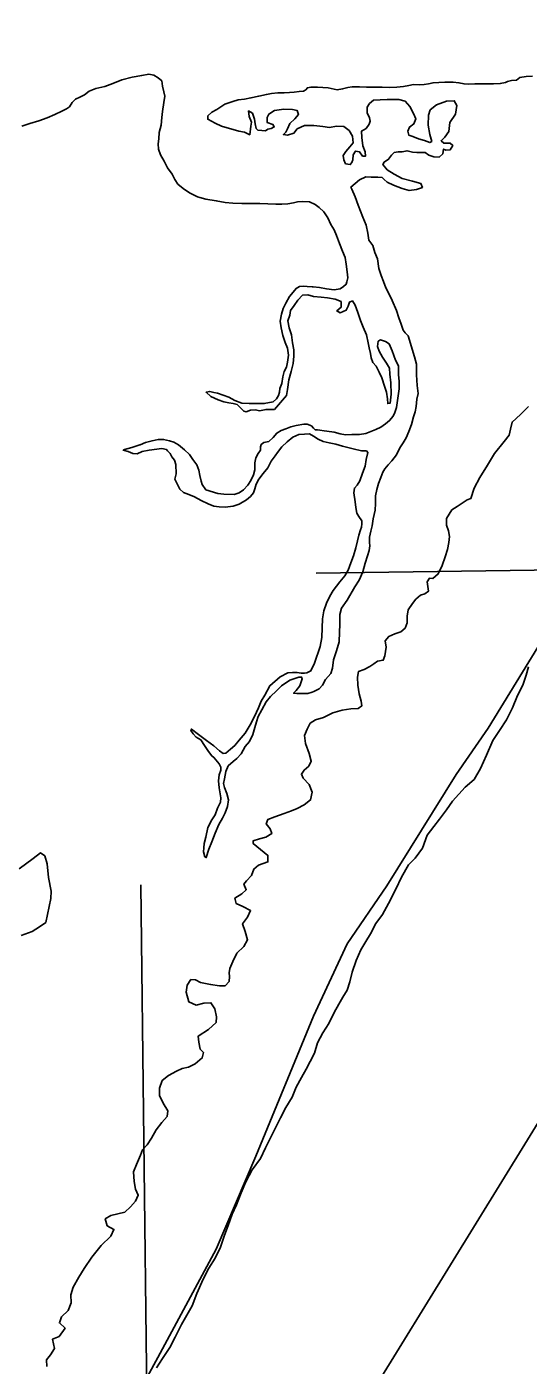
# Model space of a CAD drawing. Extents: x 2290055 to 2389491, y 66597 to 237875.
# Drawn here: x 2352415 to 2354770, y 150018 to 156299 of the extents above; entities that cross this region are included whole.
import ezdxf

# ---------------------------------------------------------------- set-up
doc = ezdxf.new("R2010")
doc.units = 0
for name, color, linetype in [('Exist Boundary Political CountyLine', 7, 'Continuous'), ('Exist Hydrographic Creek Single Shore', 7, 'Continuous'), ('Exist Hydrographic Island Shore', 7, 'Continuous'), ('Exist Hydrographic Ocean Shore', 7, 'Continuous'), ('Map Preparation Inset Cut Line', 7, 'Continuous'), ('Map Preparation Longitude Latitude Lines', 7, 'Continuous')]:
    doc.layers.add(name, color=color, linetype=linetype)

msp = doc.modelspace()

# ---------------------------------------------------------------- linework, layer by layer
at = {"layer": 'Exist Boundary Political CountyLine'}
msp.add_lwpolyline([(2349192, 140832.4), (2350223.7, 143647.3), (2350477.4, 144304.4), (2350617.3, 144677.8), (2350729.3, 144939.1), (2350912.1, 145323.6), (2351052, 145614.8), (2351238.6, 146089), (2351449.4, 146678.8), (2351576.3, 146996.2), (2351706.9, 147235.1), (2351872.9, 147571.1), (2352240.5, 148314.1), (2352613.6, 149288.5), (2353029.6, 150053.8), (2353303.9, 150561.6), (2353490.4, 150998.4), (2353761, 151655.4), (2353919.5, 151995.2), (2354106.1, 152267.7), (2354430.7, 152790.4), (2354581.8, 153006.9), (2354844.9, 153436.3)], dxfattribs=at)
at = {"layer": 'Exist Hydrographic Creek Single Shore'}
for points in [[(2352391.7, 155832.9), (2352429.1, 155844.8), (2352470.7, 155856.8), (2352510.5, 155871.5), (2352547, 155887), (2352579, 155903), (2352600.7, 155914), (2352615.5, 155923.4), (2352627.8, 155943.6), (2352643.3, 155959.3), (2352664.3, 155968.1), (2352686, 155978.8), (2352707.9, 155996.1), (2352738.3, 156008.4), (2352780.5, 156019.1), (2352818.3, 156032.3), (2352860.5, 156049.3), (2352910.3, 156061.8), (2352955, 156070.6), (2352988.2, 156076.3), (2353011.2, 156071.9), (2353032.3, 156059.9), (2353048.5, 156044.8), (2353051.8, 156020.2), (2353059, 155993.8), (2353062.7, 155972.7), (2353057.8, 155942.8), (2353051.6, 155900.9), (2353048.9, 155872.3), (2353045.2, 155836.4), (2353035.8, 155803.4), (2353035, 155773.1), (2353032.5, 155749.5), (2353033.6, 155724.3), (2353043, 155697.6), (2353060.2, 155667.7), (2353075.2, 155637.4), (2353096.7, 155606.6), (2353110, 155582), (2353123.8, 155560.6), (2353148.6, 155540.5), (2353178.9, 155519.7), (2353215.8, 155500.1), (2353227.3, 155497.2), (2353256, 155490.1), (2353304.4, 155482.5), (2353346.1, 155474.9), (2353382.8, 155471.1), (2353424.8, 155470.2), (2353469.7, 155469.8), (2353508.5, 155469.2), (2353546.2, 155467.3), (2353584.5, 155467), (2353613, 155466.3), (2353640.5, 155468.2), (2353666.6, 155472), (2353686.4, 155477), (2353711, 155479.5), (2353743.2, 155477.3), (2353769.7, 155465.3), (2353787.9, 155450.5), (2353809.3, 155430), (2353828.7, 155401.7), (2353842.7, 155371.5), (2353857.7, 155346.3), (2353870, 155319.8), (2353883.3, 155282.1), (2353898.1, 155245.5), (2353909.5, 155215.9), (2353915.3, 155184.5), (2353919, 155149.5), (2353922.7, 155120.9), (2353917.7, 155102.3), (2353914.5, 155090.7), (2353902.8, 155079.3), (2353886.2, 155069), (2353858.1, 155063.9), (2353821.6, 155069), (2353790, 155074.7), (2353759.4, 155077.8), (2353754.5, 155078.2), (2353730.7, 155080.3), (2353713.3, 155082.2), (2353695.1, 155079.7), (2353679.5, 155070.6), (2353665.3, 155052.7)], [(2353670.7, 155991.7), (2353693.8, 155994.8), (2353713.7, 155997.3), (2353725.2, 156003.6), (2353732.8, 156013), (2353749, 156015.6), (2353779.9, 156015.5), (2353829.8, 156012.7), (2353872.4, 156002.9), (2353897.9, 156007), (2353922.7, 156014.5), (2353942.6, 156016.4), (2353976.6, 156016.4), (2354009.8, 156016.1), (2354054.9, 156015.8), (2354084, 156014.8), (2354116.8, 156013.5), (2354151.9, 156015.4), (2354183.5, 156018.5), (2354209.3, 156023.3), (2354231.3, 156027.3), (2354259.8, 156026.4), (2354280.5, 156027.6), (2354301.2, 156031.4), (2354322.9, 156035.8), (2354349.6, 156037.7), (2354377.5, 156039.2), (2354398.8, 156039.5), (2354417.7, 156039.5), (2354443.9, 156036.1), (2354468.1, 156031), (2354490.7, 156028.8), (2354518.5, 156030.7), (2354547.7, 156031.6), (2354576.2, 156031.6), (2354606.3, 156031), (2354638.1, 156032.2), (2354662.5, 156037.2), (2354672.7, 156042), (2354691.2, 156046.7), (2354714.2, 156048.9), (2354730.6, 156060.8), (2354760.5, 156066.2), (2354789.4, 156067.1)], [(2354254.2, 155773), (2354227.2, 155783.1), (2354208.5, 155790.6), (2354203.6, 155808.6), (2354212, 155827.8), (2354232.1, 155842.9), (2354241.9, 155867.4), (2354230.7, 155892.3), (2354214, 155925.4), (2354191.5, 155949.3), (2354162, 155957.8), (2354134.7, 155958.1), (2354106.8, 155957.5), (2354075, 155956.6), (2354042.4, 155954.1), (2354024.2, 155938.6), (2354013.3, 155921), (2354013.1, 155895.5), (2354024.6, 155870.7), (2354027.4, 155855.5), (2354022.3, 155842.3), (2354007.8, 155821.9), (2353987.3, 155809.6), (2353988.3, 155779.4), (2353993.2, 155740.3), (2354004.5, 155712), (2354005.1, 155691.2), (2353991.8, 155691.9), (2353978, 155711.7), (2353957.9, 155715.2), (2353947.1, 155697.2), (2353946, 155674.9), (2353941.5, 155661.7), (2353933.5, 155652.2), (2353912, 155655.7), (2353903.8, 155674.9), (2353901.3, 155694.4), (2353912.8, 155712.7), (2353932.5, 155734.7), (2353948.1, 155753.6), (2353944, 155784.7), (2353928, 155811.5), (2353904.4, 155830.7), (2353868.5, 155832), (2353836.7, 155826.7), (2353805.6, 155831.1), (2353763.3, 155835.2), (2353719, 155834.9), (2353684.8, 155819.5), (2353669.4, 155799), (2353639.7, 155789.6), (2353620.2, 155792.7), (2353631.5, 155804.4), (2353639.5, 155820.4), (2353649.5, 155844.7), (2353673.3, 155867.3), (2353690.7, 155887.1), (2353684, 155906.4), (2353663.1, 155909.8), (2353622.3, 155912), (2353578, 155905.4), (2353550.7, 155889.4), (2353543.3, 155873), (2353543.5, 155849.7), (2353571, 155840.9), (2353576.7, 155829), (2353563, 155820.8), (2353547, 155817.6), (2353536.5, 155810.4), (2353518.3, 155811.4), (2353499.8, 155813.2), (2353491.2, 155821.4), (2353487.7, 155842.8), (2353484.1, 155864.9), (2353475.2, 155892.6), (2353456.6, 155903.6), (2353458.4, 155878.4), (2353469.3, 155851.3), (2353467.4, 155831.8), (2353461.7, 155792.3), (2353437.1, 155803.5), (2353410.2, 155808.6), (2353329, 155833.1), (2353299.5, 155846.1), (2353264.2, 155864.6), (2353265.5, 155881.6), (2353283.7, 155897.4), (2353307.7, 155911.2), (2353345.4, 155935.1), (2353381.9, 155947.4), (2353407.8, 155955.9), (2353437.7, 155959.3), (2353467, 155965), (2353504.2, 155973.5), (2353540, 155981.6), (2353564, 155985.7), (2353593.6, 155989.2), (2353623.3, 155988.5), (2353648.9, 155989.8), (2353670.7, 155991.7)], [(2354066, 154155.7), (2354077.7, 154183.3), (2354087.5, 154208.1), (2354095.9, 154224.6), (2354111.9, 154242.7), (2354129.6, 154262.3), (2354150.3, 154289.2), (2354166.1, 154322.8), (2354182.3, 154346.9), (2354196.4, 154370.4), (2354208.3, 154399.6), (2354221.4, 154432.7), (2354230.7, 154467.7), (2354238, 154491.2), (2354243.8, 154517), (2354247.1, 154551.4), (2354252, 154578.5), (2354248.7, 154614.9), (2354244.8, 154664.8), (2354245.4, 154716.2), (2354235.6, 154749.3), (2354205.4, 154849.1), (2354192.1, 154862.7), (2354182.1, 154874.6), (2354172.8, 154902.6), (2354162.2, 154932.5), (2354151.3, 154967.8), (2354131.2, 155014.4), (2354118.1, 155040.8), (2354101.5, 155073.9), (2354089.8, 155104.1), (2354079.5, 155130.9), (2354067.4, 155164.6), (2354061.1, 155209), (2354049.6, 155240.1), (2354040.6, 155272.6), (2354021.1, 155297.7), (2354015.8, 155329.9), (2354009, 155368.3), (2353993, 155404.8), (2353971.7, 155462.1), (2353956.7, 155500.5), (2353941.3, 155537), (2353937.2, 155546.3), (2353976.8, 155580.4), (2354006.9, 155594.3), (2354031.3, 155593.6), (2354062.7, 155593.6), (2354084.2, 155590.8), (2354093.5, 155582.6), (2354107.4, 155569.4), (2354136.9, 155554.9), (2354176.9, 155539.1), (2354209.9, 155530.3), (2354245.4, 155534.7), (2354272.7, 155544.8), (2354265.7, 155563.6), (2354226.5, 155574.4), (2354178.2, 155586.3), (2354140, 155606.8), (2354107.2, 155626.7), (2354086.1, 155651.9), (2354093.3, 155663.8), (2354113.8, 155677), (2354127.1, 155696.5), (2354140.4, 155709.1), (2354159.5, 155712), (2354178.2, 155712.6), (2354200.9, 155717), (2354226.3, 155710), (2354247.1, 155708.1), (2354270.2, 155709.1), (2354286, 155708.8), (2354302.4, 155695.5), (2354327, 155688), (2354351.4, 155687.6), (2354368, 155703.1), (2354372.3, 155724.8), (2354383, 155720), (2354403.5, 155721.6), (2354415, 155742.4), (2354402.5, 155753.1), (2354373.2, 155751.8), (2354360.2, 155764.1), (2354378.1, 155780.2), (2354396.7, 155807.9), (2354402.1, 155850), (2354427.7, 155888.4), (2354434.3, 155930), (2354422.6, 155952), (2354386.5, 155949.8), (2354339.5, 155932.2), (2354308.6, 155908.9), (2354302, 155884.4), (2354299.3, 155836.6), (2354308, 155792.5), (2354316.6, 155759.7), (2354307.8, 155755.6), (2354282.5, 155764.8), (2354254.2, 155773)], [(2353665.3, 155052.7), (2353648.3, 155032.5), (2353631.9, 155002.3), (2353618.6, 154977.1), (2353610.6, 154950.1), (2353604.8, 154918), (2353608.9, 154885.2), (2353617.5, 154849.7), (2353627.6, 154817.5), (2353639.7, 154789.8), (2353643.8, 154758), (2353639.5, 154724.7), (2353633.7, 154700.8), (2353623.1, 154680.6), (2353617.3, 154655.4), (2353612.2, 154625.2), (2353602.8, 154600.7), (2353600.9, 154583.4), (2353596.4, 154568.2), (2353587.8, 154552.2), (2353572.4, 154539), (2353530, 154530.8), (2353501.5, 154530.8), (2353459, 154530.2), (2353425.4, 154532.7), (2353391.6, 154545.3), (2353363.5, 154560.5), (2353310.6, 154579.1), (2353293.6, 154582.8), (2353274.1, 154587.9), (2353256.4, 154583.5), (2353279.2, 154563.3), (2353313.7, 154547.9), (2353340.3, 154538.4), (2353364.3, 154533.7), (2353383.8, 154530.6), (2353402.2, 154525.5), (2353418.2, 154511), (2353434, 154494.6), (2353445.5, 154491.5), (2353465, 154499.7), (2353488.6, 154500.6), (2353507.8, 154496.5), (2353538.2, 154502.8), (2353577.6, 154503.4), (2353635.2, 154567.9), (2353639.5, 154597.2), (2353645.2, 154642.5), (2353655.7, 154681.5), (2353665.3, 154718.7), (2353669.2, 154752.7), (2353669.2, 154782.3), (2353662.7, 154815.6), (2353658.4, 154853.4), (2353646.7, 154886.5), (2353641.3, 154919.5), (2353649.3, 154945), (2353653.2, 154966.7), (2353670, 154990), (2353687.5, 155015.8), (2353709.8, 155039.1), (2353734.2, 155041.3), (2353761.3, 155033.4), (2353797.2, 155029.3), (2353826.9, 155026.2), (2353863, 155020.2), (2353891.1, 155009.1), (2353891.1, 154982.7), (2353870.2, 154965.1), (2353886.2, 154955.6), (2353915.3, 154968.8), (2353923.7, 154988.4), (2353929.8, 155006), (2353943.6, 155012.6), (2353957.5, 154992.7), (2353969, 154958.4), (2353981.3, 154919.7), (2353994.4, 154889.8), (2354009.4, 154853.3), (2354017.8, 154815.5), (2354022.5, 154792.2), (2354029.5, 154766.1), (2354032, 154745.6), (2354039.7, 154723.6), (2354054.9, 154706.6), (2354070.1, 154677.6), (2354082, 154651.8), (2354094.5, 154612.1), (2354103.3, 154583.8), (2354108.2, 154552.3), (2354110.3, 154530.6), (2354120.9, 154531.8), (2354126.5, 154574.7), (2354124.8, 154628.5), (2354119.7, 154669.1), (2354118.5, 154696.8), (2354103.7, 154719.5), (2354084.7, 154747.8), (2354069.1, 154776.8), (2354062.3, 154798.8)], [(2354062.3, 154798.8), (2354065.2, 154823), (2354075.4, 154830.3), (2354099.2, 154821.8), (2354115.8, 154810.4), (2354130, 154778), (2354146.6, 154734.2), (2354160.9, 154707.2), (2354160.3, 154666.3), (2354164.2, 154633.4), (2354163.6, 154599.9), (2354151.1, 154511.6), (2354143.9, 154488.7), (2354135.5, 154470.9), (2354118.3, 154450.7), (2354100, 154435.6), (2354076.7, 154419.9), (2354054.3, 154408.6), (2354030.3, 154399.3), (2354006.9, 154389.4), (2353977.4, 154385.2), (2353940.5, 154384.7), (2353911.6, 154383.4), (2353886.2, 154388.8), (2353858.7, 154396.1), (2353846.8, 154398.4), (2353810.7, 154402.3), (2353791.2, 154405.4), (2353779.5, 154406.8), (2353768.3, 154407.9), (2353761.3, 154415), (2353751.4, 154426.6), (2353732.2, 154433.5), (2353715.6, 154433.1), (2353680.5, 154428.3), (2353654, 154421.6), (2353630.7, 154411.3), (2353610, 154403.6), (2353588.8, 154391.7), (2353571.4, 154370.8), (2353551.3, 154352.5), (2353528.3, 154347.3), (2353515.8, 154338.2), (2353511.9, 154326.8), (2353512.8, 154312.1), (2353500.7, 154295.6), (2353491, 154276.6), (2353486.3, 154251.7), (2353485.3, 154218.8), (2353478.9, 154196.3), (2353467.2, 154169.6), (2353452.3, 154147.1), (2353432.2, 154125.3), (2353412.9, 154112.1), (2353389.3, 154103.7), (2353339.5, 154104.9), (2353312, 154109), (2353255.8, 154126.2), (2353238.4, 154150), (2353233.1, 154166.1), (2353226.9, 154193.6), (2353223, 154217.9), (2353212.8, 154242.9), (2353194.9, 154268), (2353178.7, 154290.8), (2353156, 154313.1), (2353127.1, 154336.4), (2353105.9, 154348.7), (2353085, 154356), (2353057.5, 154362), (2353031.9, 154362.3), (2353003.2, 154355.9), (2352972.2, 154347.7), (2352947.8, 154337.3), (2352945.6, 154336.4), (2352908.7, 154325), (2352873.2, 154315.5), (2352867.7, 154311.4), (2352890.2, 154306.1), (2352912, 154296.6), (2352932.7, 154294.8), (2352956, 154305.4), (2352989.7, 154311.4), (2353048.7, 154320.3), (2353071.1, 154314.7), (2353076, 154309.4)], [(2353076, 154309.4), (2353088.5, 154295.6), (2353096.5, 154280.5), (2353108.4, 154264.5), (2353114.8, 154245.2), (2353115.6, 154201.2), (2353110.7, 154175.7), (2353133.4, 154128.8), (2353151.3, 154113.6), (2353175.5, 154103.2), (2353201.9, 154092.7), (2353233.5, 154075.4), (2353266.9, 154060.4), (2353293.6, 154048.6), (2353317.8, 154046.4), (2353346.5, 154044.8), (2353383.6, 154048.6), (2353412.1, 154058.5), (2353446.7, 154078.2), (2353465, 154093.9), (2353479.5, 154112), (2353485.9, 154129.8), (2353491.2, 154152.1), (2353504.6, 154175.2), (2353524.5, 154201.8), (2353546, 154229.4), (2353562.8, 154260.1), (2353580.8, 154285.8), (2353592.9, 154300.3), (2353613, 154327.3), (2353637, 154350.9), (2353663.5, 154372.4), (2353691.6, 154384.8), (2353719.3, 154387.1), (2353742.8, 154388.4), (2353761.3, 154377.4), (2353782.8, 154363.1), (2353806, 154353.2), (2353834.9, 154345.9), (2353866.1, 154339.5), (2353897.2, 154331.2), (2353947.1, 154318.5), (2353986.4, 154309.1), (2354009.4, 154308.3), (2354016.6, 154300.8), (2354009, 154268.7), (2354003.2, 154236.5), (2353991.8, 154204.1), (2353978.4, 154167.8), (2353966.5, 154148.2), (2353953.2, 154134.3), (2353950.5, 154112.3), (2353956.5, 154069.1), (2353959.6, 154042.3), (2353964.5, 154016.7), (2353974.3, 154000), (2353988.3, 153980), (2353988.5, 153966), (2353986.4, 153951), (2353981.5, 153937.3), (2353973.9, 153913.5), (2353968.6, 153886.7), (2353960, 153853.9), (2353949.7, 153816.4), (2353937, 153783.3), (2353924.1, 153749), (2353907.9, 153722.7), (2353885.5, 153693.2), (2353852.9, 153654), (2353838.6, 153626.7), (2353822.2, 153594.3), (2353810.5, 153557.1), (2353803.5, 153520.2), (2353801.5, 153478.4), (2353801.1, 153433.1), (2353793.1, 153390.4), (2353766.4, 153311.5), (2353749, 153276.6), (2353730.3, 153267.5), (2353719, 153265.7), (2353703.1, 153265.9), (2353685, 153267.7), (2353662.2, 153269.2), (2353640.1, 153267.2), (2353604.4, 153247.5), (2353556.2, 153205.9), (2353533.3, 153162.4), (2353514.8, 153133.6), (2353502.5, 153102.8), (2353484.3, 153062.7), (2353464, 153022.4), (2353440.6, 152984.4), (2353411.5, 152950.2), (2353391.8, 152926.2), (2353370.7, 152908.5), (2353350.2, 152890.6), (2353336.8, 152888.5), (2353319.2, 152901.1), (2353293.8, 152923.7), (2353258.1, 152950)], [(2353258.1, 152950), (2353221.6, 152977.5), (2353188, 153002.8), (2353185.9, 152995.8), (2353196.8, 152980.6), (2353210.5, 152965.2), (2353232.5, 152951.9), (2353249.1, 152925.2), (2353265.5, 152902.7), (2353281.5, 152878.2), (2353295.4, 152868.5), (2353317.8, 152840.2), (2353325.6, 152824.1), (2353325.6, 152810.1), (2353318, 152788.4), (2353315.3, 152759.8), (2353318.6, 152726.5), (2353326.2, 152680.5), (2353324.7, 152659.7), (2353310.2, 152631.2), (2353299.1, 152600.3), (2353283.5, 152577.5), (2353264.7, 152541), (2353255.4, 152495.2), (2353248.5, 152466.2), (2353246.2, 152446), (2353243.9, 152426.7), (2353251.3, 152403.6), (2353257.7, 152399.7), (2353270, 152439.1), (2353284.3, 152473.1), (2353298.7, 152514.8), (2353315.9, 152555.8), (2353334, 152585.3), (2353346.7, 152609.4), (2353357.5, 152639), (2353362.3, 152671.5), (2353354.3, 152700.6), (2353343.2, 152729.4), (2353338.7, 152747.4), (2353344, 152769.7), (2353349.5, 152804.4), (2353361.2, 152830.1), (2353383.2, 152850.9), (2353400.6, 152864.5), (2353421.5, 152886.9), (2353440.2, 152920.5), (2353461.3, 152944.9), (2353476.1, 152978.2), (2353485.9, 153010.1), (2353493.1, 153037.4), (2353501.5, 153061.9), (2353518.1, 153094), (2353538.6, 153131.4), (2353559.3, 153155.4), (2353587, 153182.6), (2353610.6, 153206.6), (2353649.5, 153232), (2353693, 153245.9), (2353705.3, 153246.7), (2353708.2, 153238.7), (2353696.9, 153206.6), (2353679.5, 153183.8), (2353667.6, 153171.2), (2353682.3, 153170.4), (2353699.2, 153169.6), (2353714.3, 153169.4), (2353734.2, 153169.5), (2353754.5, 153176.1), (2353762.5, 153178.8), (2353788.6, 153191.9), (2353802.9, 153209.6), (2353818.1, 153235), (2353842.1, 153263.8), (2353850.5, 153288.9), (2353855.8, 153328.4), (2353870, 153370.4), (2353881.2, 153412.1), (2353883.9, 153458.3), (2353885.3, 153494.1), (2353885.3, 153541.3), (2353893.3, 153570.6), (2353920, 153608.6), (2353956.1, 153670.1), (2353976.2, 153702.1), (2353992.6, 153741.2), (2354003.5, 153782), (2354014.9, 153816.6), (2354021.9, 153841.5), (2354025.8, 153862.5), (2354024, 153879.1), (2354024.8, 153904.3), (2354030.3, 153931.1), (2354036.3, 153957.2), (2354041.8, 153989.7), (2354050.4, 154029.8), (2354052.7, 154061), (2354053.1, 154096.8), (2354058, 154127.4), (2354066, 154155.7)], [(2352379.4, 152346.4), (2352444, 152396.1), (2352479.1, 152421.6), (2352499, 152407.6), (2352511.1, 152370.2), (2352516.4, 152306.6), (2352529.5, 152242.6), (2352528.3, 152208.5), (2352504.5, 152096), (2352473.8, 152075), (2352440.3, 152052.7), (2352389.1, 152034.1)]]:
    msp.add_lwpolyline(points, dxfattribs=at)
at = {"layer": 'Exist Hydrographic Island Shore'}
for points in [[(2354770.3, 154516.8), (2354733.8, 154479), (2354693.5, 154443.8), (2354686.5, 154410.8), (2354679.9, 154381.5), (2354656.5, 154352.5), (2354611.4, 154295.9), (2354577.6, 154241.1)], [(2354577.6, 154241.1), (2354542.3, 154182.9), (2354515.7, 154133.5), (2354499.7, 154085), (2354482.2, 154079), (2354459.1, 154062.4), (2354436.5, 154047.9), (2354410.7, 154031.6), (2354386.1, 153990.4), (2354386.5, 153960.1), (2354395.7, 153932.8), (2354400.4, 153906), (2354396.7, 153879.2), (2354391.2, 153845.1), (2354379.9, 153811.7), (2354366.2, 153770.4), (2354347.3, 153731), (2354321.9, 153709.9), (2354305.7, 153711), (2354295.4, 153693.9), (2354300.8, 153649.8), (2354284.2, 153637.2), (2354264.1, 153631.7), (2354242.3, 153613.1), (2354226.8, 153591.8), (2354206.5, 153563.3), (2354201.5, 153532.8), (2354201.5, 153501.5), (2354192.1, 153476.7), (2354171.2, 153459.4), (2354143.7, 153450.1), (2354115, 153437.3), (2354098, 153416.7), (2354102.3, 153387.6), (2354096.3, 153346.2), (2354088.8, 153326.2), (2354062.1, 153321.1), (2354044.3, 153309.4), (2354025.6, 153296.2), (2353998.9, 153282.5), (2353973.3, 153273.8), (2353967.2, 153246.8), (2353969, 153209.4), (2353975.2, 153169.1), (2353984.8, 153133.6), (2353988.1, 153111.5), (2353970.4, 153098.9), (2353937, 153097.4), (2353896, 153092.1), (2353852.5, 153079.8), (2353807.4, 153057.6), (2353770.3, 153046.9), (2353745.3, 153030.2), (2353730.9, 153002.9), (2353719.7, 152973), (2353724, 152935.6), (2353740.6, 152888.2), (2353750.8, 152852.4), (2353740, 152829.5), (2353717, 152810.6), (2353704.5, 152791.9), (2353712.1, 152773), (2353740.6, 152742.7), (2353754.5, 152706.1), (2353747.5, 152670.8), (2353717.8, 152646.8), (2353683.8, 152630.9), (2353657.9, 152619.1), (2353623.3, 152606.7), (2353580.4, 152591.8), (2353546, 152577.9), (2353538.8, 152558.1), (2353557.1, 152535), (2353566.3, 152513.2), (2353537.6, 152495.9), (2353507, 152487.9), (2353477.5, 152478.1), (2353477.9, 152465.9), (2353513, 152438.1), (2353547.4, 152410.3), (2353547, 152379.6), (2353502.9, 152364.8), (2353480.6, 152345.9), (2353469.7, 152315.7), (2353446.7, 152290.7), (2353434.4, 152274.6), (2353445.3, 152248.6), (2353424.6, 152229.7), (2353392.2, 152210.2), (2353398.8, 152184.3), (2353429.5, 152170.2), (2353466, 152151.3), (2353451, 152120.8), (2353428.5, 152088.5), (2353440.2, 152052.7), (2353451.5, 152013.9), (2353434.8, 151982.8), (2353401.4, 151951.9), (2353382.6, 151912.8), (2353368.8, 151879.5)], [(2353368.8, 151879.5), (2353364.5, 151859.4), (2353366.8, 151841.8), (2353364.7, 151818.2), (2353346.1, 151797.7), (2353319.8, 151797.3), (2353277.8, 151804.8), (2353231.2, 151813), (2353206.4, 151825.7), (2353185.7, 151827.5), (2353168.5, 151800.9), (2353162.5, 151767.8), (2353176.5, 151722.3), (2353209.9, 151706.9), (2353246.4, 151717.4), (2353279.4, 151718.6), (2353297.7, 151690.6), (2353305, 151652.3), (2353303.4, 151626.4), (2353267.5, 151593.3), (2353219.7, 151561.9), (2353222.8, 151533.8), (2353228.8, 151501.2), (2353243.9, 151484.4), (2353238.8, 151459.6), (2353205.2, 151431.2), (2353174.2, 151416.8), (2353144.7, 151410.5), (2353117.4, 151397.7), (2353079.9, 151376.7), (2353050.2, 151353.1), (2353037.5, 151318.4), (2353038.5, 151283), (2353054.5, 151247.1), (2353077.8, 151211.7), (2353073.7, 151185.6), (2353048.5, 151156.2), (2353022.1, 151121.7), (2352999.9, 151083), (2352979.8, 151052.5), (2352958.9, 151028.2), (2352948.1, 151003.7), (2352929.2, 150959.2), (2352916.5, 150925.5), (2352918.7, 150880.2), (2352925.5, 150843.7), (2352938.4, 150816.1), (2352925.5, 150787.2), (2352901.5, 150760.4), (2352875.1, 150735.1), (2352810, 150720.5), (2352783, 150703.9), (2352793, 150672.5), (2352824, 150654.6), (2352810, 150623.2), (2352764.7, 150579), (2352720.9, 150524.5), (2352684.6, 150471.3), (2352659.7, 150430.1), (2352632.7, 150383.8), (2352621, 150348.2), (2352623.2, 150310.1), (2352609.5, 150273.9), (2352577.9, 150243.9), (2352568.1, 150215.9), (2352594.3, 150190.8), (2352566.7, 150153.1), (2352535.3, 150139.7), (2352545.5, 150096.5), (2352526.3, 150066.7), (2352507, 150043), (2352509.2, 150012.3)]]:
    msp.add_lwpolyline(points, dxfattribs=at)
at = {"layer": 'Exist Hydrographic Ocean Shore'}
for points in [[(2354770.6, 153295.5), (2354759.3, 153256), (2354744.1, 153208.9), (2354718.5, 153160), (2354695.1, 153102.2), (2354667.4, 153046), (2354634.4, 152996.3), (2354604.1, 152949.4), (2354574.3, 152879.8), (2354545, 152817.5), (2354515.5, 152767.1)], [(2354515.5, 152767.1), (2354473.4, 152729.9), (2354414, 152664.8), (2354386.1, 152623.6), (2354352.2, 152580.6), (2354326.2, 152545.7), (2354295.2, 152504.6), (2354273.5, 152444.2), (2354239.3, 152396.7), (2354207.5, 152366), (2354174.5, 152307.3), (2354147.4, 152251.5), (2354113.6, 152183.8), (2354085.5, 152132.8), (2354053.5, 152090.3), (2354028.3, 152042.7), (2354006.9, 152006.6), (2353983.6, 151966.9), (2353962, 151916.4), (2353942.6, 151862.4), (2353932.5, 151816.5), (2353920, 151778), (2353898.7, 151744.7), (2353880.4, 151711.7), (2353857.5, 151673.1), (2353833.1, 151621.6), (2353805, 151576.9), (2353780.2, 151530.3), (2353765.8, 151482.2), (2353745.5, 151442.2), (2353727.5, 151407.3), (2353705.1, 151368.6), (2353679.7, 151322), (2353661, 151274.9), (2353631.5, 151227.4), (2353606.3, 151179.1), (2353559.5, 151085.2), (2353536.3, 151037.5), (2353511.7, 150987), (2353473.8, 150934.2), (2353443.3, 150878.9), (2353421.5, 150825.9), (2353399.8, 150769.9), (2353379.1, 150726.4), (2353361, 150673), (2353344, 150627.2), (2353324.9, 150571.3), (2353299.9, 150519.8), (2353270.2, 150473.5), (2353242.3, 150421.8), (2353213.8, 150353.8), (2353191, 150295.7), (2353141.4, 150209.4), (2353112.1, 150149), (2353086.7, 150101.4), (2353052.8, 150049.5), (2353024.5, 150005.1)]]:
    msp.add_lwpolyline(points, dxfattribs=at)
at = {"layer": 'Map Preparation Inset Cut Line'}
msp.add_lwpolyline([(2374088.6, 192135.8), (2313126.6, 192135.8), (2313126.6, 149726.2), (2353934.7, 149726.2), (2375181.1, 184193.5), (2380407.7, 192135.8)], close=True, dxfattribs=at)
at = {"layer": 'Map Preparation Longitude Latitude Lines'}
for p, q in [((2353774.1, 153734.9), (2364313.7, 153882.2)), ((2353110.4, 138638), (2352950.2, 152272.1))]:
    msp.add_line(p, q, dxfattribs=at)

doc.saveas('drawing.dxf')
